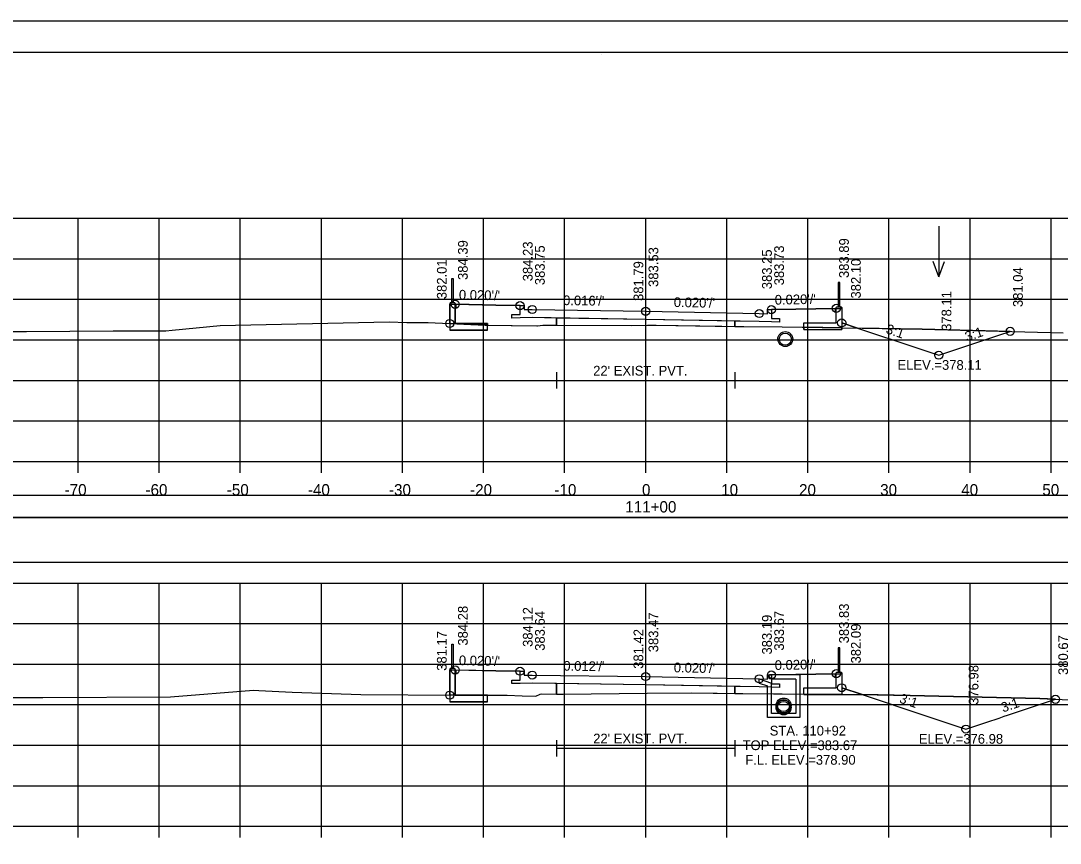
# Model space of a CAD drawing. Extents: x -37291014 to -37290680, y -936053 to -933067.
# Drawn here: x -37290920.2 to -37290792, y -933808 to -933706.6 of the extents above; entities that cross this region are included whole.
import ezdxf

# ---------------------------------------------------------------- set-up
doc = ezdxf.new("R2010")
doc.units = 0
for name, color, linetype in [('Default', 7, 'Continuous'), ('R_Alt Surface', 7, 'Continuous'), ('R_Axis', 7, 'Continuous'), ('R_Axis Annot', 7, 'Continuous'), ('R_Border', 7, 'Continuous'), ('R_Contours', 7, 'Continuous'), ('R_Exist Surface', 7, 'Continuous'), ('R_Fin Surface', 7, 'Continuous'), ('R_Grid', 7, 'Continuous'), ('R_No Plot', 7, 'Continuous'), ('R_Water', 7, 'Continuous'), ('R_Water Annot', 7, 'Continuous'), ('R_Xsect Elev', 7, 'Continuous'), ('R_Xsect Slope', 7, 'Continuous')]:
    doc.layers.add(name, color=color, linetype=linetype)

msp = doc.modelspace()

# ---------------------------------------------------------------- linework, layer by layer
at = {"layer": 'Default'}
for p, q in [((-37290867.02, -933741.37), (-37290867.02, -933738.37)), ((-37290867.02, -933738.37), (-37290866.85, -933738.37)), ((-37290866.85, -933738.37), (-37290866.85, -933741.37)), ((-37290819.35, -933738.87), (-37290819.35, -933741.87)), ((-37290819.18, -933738.87), (-37290819.35, -933738.87)), ((-37290819.18, -933741.87), (-37290819.18, -933738.87)), ((-37290867.21, -933741.39), (-37290867.27, -933741.45)), ((-37290867.27, -933741.45), (-37290867.27, -933744.77)), ((-37290866.66, -933741.37), (-37290867.21, -933741.37)), ((-37290867.21, -933741.37), (-37290867.21, -933741.39)), ((-37290866.66, -933741.39), (-37290867.21, -933741.39)), ((-37290866.66, -933741.39), (-37290866.66, -933741.37)), ((-37290866.6, -933741.45), (-37290866.66, -933741.39)), ((-37290866.6, -933743.93), (-37290866.6, -933741.45)), ((-37290819.6, -933741.95), (-37290819.54, -933741.89)), ((-37290819.6, -933743.85), (-37290819.6, -933741.95)), ((-37290819.54, -933741.87), (-37290819, -933741.87)), ((-37290819.54, -933741.89), (-37290819.54, -933741.87)), ((-37290819.54, -933741.89), (-37290819, -933741.89)), ((-37290819, -933741.87), (-37290819, -933741.89)), ((-37290819, -933741.89), (-37290818.93, -933741.95)), ((-37290818.93, -933741.95), (-37290818.93, -933744.68)), ((-37290862.6, -933744.77), (-37290867.27, -933744.77)), ((-37290862.6, -933743.93), (-37290866.6, -933743.93)), ((-37290862.6, -933744.77), (-37290862.6, -933743.93)), ((-37290823.6, -933744.68), (-37290823.6, -933743.85)), ((-37290823.6, -933743.85), (-37290819.6, -933743.85)), ((-37290823.6, -933744.68), (-37290818.93, -933744.68)), ((-37290867.02, -933786.48), (-37290867.02, -933783.48)), ((-37290867.02, -933783.48), (-37290866.85, -933783.48)), ((-37290866.85, -933783.48), (-37290866.85, -933786.48)), ((-37290819.35, -933783.93), (-37290819.35, -933786.93)), ((-37290819.18, -933783.93), (-37290819.35, -933783.93)), ((-37290819.18, -933786.93), (-37290819.18, -933783.93)), ((-37290867.21, -933786.5), (-37290867.27, -933786.56)), ((-37290867.27, -933786.56), (-37290867.27, -933790.6)), ((-37290866.66, -933786.48), (-37290867.21, -933786.48)), ((-37290867.21, -933786.48), (-37290867.21, -933786.5)), ((-37290866.66, -933786.5), (-37290867.21, -933786.5)), ((-37290866.66, -933786.5), (-37290866.66, -933786.48)), ((-37290866.6, -933786.56), (-37290866.66, -933786.5)), ((-37290866.6, -933789.77), (-37290866.6, -933786.56)), ((-37290819.6, -933787.01), (-37290819.54, -933786.95)), ((-37290819.6, -933788.86), (-37290819.6, -933787.01)), ((-37290819.54, -933786.93), (-37290819, -933786.93)), ((-37290819.54, -933786.95), (-37290819.54, -933786.93)), ((-37290819.54, -933786.95), (-37290819, -933786.95)), ((-37290819, -933786.93), (-37290819, -933786.95)), ((-37290819, -933786.95), (-37290818.93, -933787.01)), ((-37290818.93, -933787.01), (-37290818.93, -933789.69)), ((-37290862.6, -933789.77), (-37290866.6, -933789.77)), ((-37290862.6, -933790.6), (-37290862.6, -933789.77)), ((-37290823.6, -933789.69), (-37290823.6, -933788.86)), ((-37290823.6, -933788.86), (-37290819.6, -933788.86)), ((-37290823.6, -933789.69), (-37290818.93, -933789.69)), ((-37290862.6, -933790.6), (-37290867.27, -933790.6))]:
    msp.add_line(p, q, dxfattribs=at)
for points in [[(-37290866.52, -933742.06), (-37290866.6, -933742.06), (-37290866.6, -933741.56), (-37290866.52, -933741.56), (-37290866.52, -933742.06)], [(-37290819.68, -933742.56), (-37290819.6, -933742.56), (-37290819.6, -933742.06), (-37290819.68, -933742.06), (-37290819.68, -933742.56)], [(-37290866.52, -933787.16), (-37290866.6, -933787.16), (-37290866.6, -933786.66), (-37290866.52, -933786.66), (-37290866.52, -933787.16)], [(-37290819.68, -933787.62), (-37290819.6, -933787.62), (-37290819.6, -933787.12), (-37290819.68, -933787.12), (-37290819.68, -933787.62)]]:
    msp.add_lwpolyline(points, dxfattribs=at)
for points in [[(-37290992.48, -933767.85), (-37290693.72, -933767.85), (-37290693.72, -933765.14), (-37290992.48, -933765.14)], [(-37290992.71, -933773.37), (-37290693.95, -933773.37), (-37290693.95, -933767.85), (-37290992.71, -933767.85)]]:
    msp.add_lwpolyline(points, close=True, dxfattribs=at)
at = {"layer": 'R_Alt Surface'}
for points in [[(-37290827.6, -933742.22), (-37290827.6, -933743.31), (-37290826.59, -933743.33), (-37290826.6, -933743.75), (-37290827.6, -933743.73), (-37290829.1, -933743.7), (-37290843.1, -933743.42), (-37290857.1, -933743.2), (-37290858.6, -933743.23), (-37290859.6, -933743.25), (-37290859.61, -933742.83), (-37290858.6, -933742.81), (-37290858.6, -933741.72)], [(-37290854.1, -933749.95), (-37290854.1, -933751.95)], [(-37290832.1, -933749.95), (-37290832.1, -933751.95)], [(-37290854.1, -933750.95), (-37290832.1, -933750.95)], [(-37290827.6, -933787.28), (-37290827.6, -933788.37), (-37290826.59, -933788.39), (-37290826.6, -933788.81), (-37290827.6, -933788.79), (-37290829.1, -933788.76), (-37290843.1, -933788.48), (-37290857.1, -933788.3), (-37290858.6, -933788.33), (-37290859.6, -933788.35), (-37290859.61, -933787.94), (-37290858.6, -933787.92), (-37290858.6, -933786.82)], [(-37290854.1, -933795.32), (-37290854.1, -933797.32)], [(-37290854.1, -933796.32), (-37290832.1, -933796.32)], [(-37290832.1, -933795.32), (-37290832.1, -933797.32)]]:
    msp.add_lwpolyline(points, dxfattribs=at)
at = {"layer": 'R_Axis'}
for p, q in [((-37290993.1, -933760.94), (-37290693.1, -933760.94)), ((-37290913.1, -933762.34), (-37290913.1, -933760.94)), ((-37290903.1, -933762.34), (-37290903.1, -933760.94)), ((-37290893.1, -933762.34), (-37290893.1, -933760.94)), ((-37290883.1, -933762.34), (-37290883.1, -933760.94)), ((-37290873.1, -933762.34), (-37290873.1, -933760.94)), ((-37290863.1, -933762.34), (-37290863.1, -933760.94)), ((-37290853.1, -933762.34), (-37290853.1, -933760.94)), ((-37290843.1, -933762.34), (-37290843.1, -933760.94)), ((-37290833.1, -933762.34), (-37290833.1, -933760.94)), ((-37290823.1, -933762.34), (-37290823.1, -933760.94)), ((-37290813.1, -933762.34), (-37290813.1, -933760.94)), ((-37290803.1, -933762.34), (-37290803.1, -933760.94)), ((-37290793.1, -933762.34), (-37290793.1, -933760.94)), ((-37290993.1, -933805.94), (-37290693.1, -933805.94)), ((-37290913.1, -933807.34), (-37290913.1, -933805.94)), ((-37290903.1, -933807.34), (-37290903.1, -933805.94)), ((-37290893.1, -933807.34), (-37290893.1, -933805.94)), ((-37290883.1, -933807.34), (-37290883.1, -933805.94)), ((-37290873.1, -933807.34), (-37290873.1, -933805.94)), ((-37290863.1, -933807.34), (-37290863.1, -933805.94)), ((-37290853.1, -933807.34), (-37290853.1, -933805.94)), ((-37290843.1, -933807.34), (-37290843.1, -933805.94)), ((-37290833.1, -933807.34), (-37290833.1, -933805.94)), ((-37290823.1, -933807.34), (-37290823.1, -933805.94)), ((-37290813.1, -933807.34), (-37290813.1, -933805.94)), ((-37290803.1, -933807.34), (-37290803.1, -933805.94)), ((-37290793.1, -933807.34), (-37290793.1, -933805.94))]:
    msp.add_line(p, q, dxfattribs=at)
at = {"layer": 'R_Border'}
for p, q in [((-37291001.1, -933710.48), (-37290684.92, -933710.48)), ((-37290848.58, -933710.74), (-37290848.58, -933710.74)), ((-37290848.58, -933710.74), (-37290848.58, -933710.74))]:
    msp.add_line(p, q, dxfattribs=at)
at = {"layer": 'R_Contours'}
for p, q in [((-37290866.6, -933742.06), (-37290866.6, -933743.93)), ((-37290819.6, -933743.85), (-37290819.6, -933742.56)), ((-37290854.1, -933743.25), (-37290854.1, -933744.13)), ((-37290854.1, -933744.13), (-37290854.1, -933743.25)), ((-37290832.1, -933744.28), (-37290832.1, -933743.64)), ((-37290832.1, -933743.64), (-37290832.1, -933744.28)), ((-37290867.27, -933743.93), (-37290867.27, -933744.77)), ((-37290867.27, -933744.77), (-37290862.6, -933744.77)), ((-37290866.6, -933743.93), (-37290862.6, -933743.93)), ((-37290862.6, -933743.93), (-37290862.6, -933744.13)), ((-37290862.6, -933744.77), (-37290862.6, -933744.13)), ((-37290823.6, -933743.85), (-37290819.6, -933743.85)), ((-37290823.6, -933744.38), (-37290823.6, -933743.85)), ((-37290818.93, -933744.46), (-37290823.6, -933744.38)), ((-37290823.6, -933744.38), (-37290823.6, -933744.68)), ((-37290823.6, -933744.68), (-37290818.93, -933744.68)), ((-37290816.98, -933744.5), (-37290818.93, -933743.85)), ((-37290818.93, -933743.85), (-37290818.93, -933744.46)), ((-37290818.93, -933744.46), (-37290816.98, -933744.5)), ((-37290818.93, -933744.68), (-37290818.93, -933744.46)), ((-37290809.01, -933744.64), (-37290816.98, -933744.5)), ((-37290798.15, -933744.9), (-37290809.01, -933744.64)), ((-37290866.6, -933787.16), (-37290866.6, -933789.77)), ((-37290843.1, -933788.48), (-37290854.1, -933788.34)), ((-37290854.1, -933788.34), (-37290854.1, -933789.63)), ((-37290854.1, -933789.63), (-37290854.1, -933788.34)), ((-37290832.1, -933788.7), (-37290843.1, -933788.48)), ((-37290832.1, -933789.55), (-37290832.1, -933788.7)), ((-37290832.1, -933788.7), (-37290832.1, -933789.55)), ((-37290819.6, -933788.86), (-37290819.6, -933787.62)), ((-37290867.27, -933789.77), (-37290867.27, -933790.6)), ((-37290862.6, -933790.6), (-37290862.6, -933789.77)), ((-37290823.6, -933788.86), (-37290819.6, -933788.86)), ((-37290823.6, -933789.63), (-37290823.6, -933788.86)), ((-37290818.93, -933789.67), (-37290823.6, -933789.63)), ((-37290823.6, -933789.63), (-37290823.6, -933789.69)), ((-37290823.6, -933789.69), (-37290818.93, -933789.69)), ((-37290816.42, -933789.69), (-37290818.93, -933788.86)), ((-37290818.93, -933788.86), (-37290818.93, -933789.67)), ((-37290818.93, -933789.69), (-37290818.93, -933789.67)), ((-37290867.27, -933790.6), (-37290862.6, -933790.6)), ((-37290792.57, -933790.28), (-37290794.5, -933790.19))]:
    msp.add_line(p, q, dxfattribs=at)
for points in [[(-37290866.52, -933741.56), (-37290866.52, -933742.06), (-37290866.6, -933742.06)], [(-37290858.6, -933741.72), (-37290861.6, -933741.66), (-37290866.52, -933741.56)], [(-37290854.1, -933743.25), (-37290857.1, -933743.2), (-37290858.6, -933743.23), (-37290859.6, -933743.25), (-37290859.61, -933742.83), (-37290858.6, -933742.81), (-37290858.6, -933741.72)], [(-37290827.6, -933742.22), (-37290827.6, -933743.31), (-37290826.59, -933743.33), (-37290826.6, -933743.75), (-37290827.6, -933743.73), (-37290829.1, -933743.7), (-37290832.1, -933743.64)], [(-37290819.68, -933742.06), (-37290824.6, -933742.16), (-37290827.6, -933742.22)], [(-37290819.6, -933742.56), (-37290819.68, -933742.56), (-37290819.68, -933742.06)], [(-37290832.1, -933743.64), (-37290843.1, -933743.42), (-37290854.1, -933743.25)], [(-37290862.6, -933744.13), (-37290862.92, -933744.12), (-37290867.27, -933743.93)], [(-37290862.6, -933744.13), (-37290856.52, -933744.23), (-37290856.46, -933744.21), (-37290855.79, -933744.12), (-37290854.1, -933744.13)], [(-37290854.1, -933744.13), (-37290844.85, -933744.17), (-37290842.88, -933744.15), (-37290841.82, -933744.14), (-37290832.1, -933744.28)], [(-37290832.1, -933744.28), (-37290830.99, -933744.29), (-37290826.27, -933744.33), (-37290823.6, -933744.38)], [(-37290818.93, -933743.85), (-37290818.93, -933743.85)], [(-37290816.98, -933744.5), (-37290809.81, -933746.89), (-37290806.96, -933747.84), (-37290804.13, -933746.9), (-37290800.66, -933745.74), (-37290799.57, -933745.38), (-37290798.15, -933744.9)], [(-37290866.52, -933786.67), (-37290866.52, -933787.16), (-37290866.6, -933787.16)], [(-37290858.6, -933786.82), (-37290861.6, -933786.76), (-37290866.52, -933786.67)], [(-37290854.1, -933788.34), (-37290857.1, -933788.3), (-37290858.6, -933788.33), (-37290859.6, -933788.35), (-37290859.61, -933787.94), (-37290858.6, -933787.92), (-37290858.6, -933786.82)], [(-37290827.6, -933787.28), (-37290827.6, -933788.37), (-37290826.59, -933788.39), (-37290826.6, -933788.81), (-37290827.6, -933788.79), (-37290829.1, -933788.76), (-37290832.1, -933788.7)], [(-37290819.68, -933787.12), (-37290824.6, -933787.22), (-37290827.6, -933787.28)], [(-37290819.6, -933787.62), (-37290819.68, -933787.62), (-37290819.68, -933787.12)], [(-37290862.6, -933789.77), (-37290866.58, -933789.77), (-37290866.6, -933789.77), (-37290867.27, -933789.77)], [(-37290866.6, -933789.77), (-37290866.58, -933789.77), (-37290862.6, -933789.77)], [(-37290862.6, -933789.77), (-37290860.19, -933789.77), (-37290858.35, -933789.85), (-37290856.66, -933789.88), (-37290856.1, -933789.64), (-37290855.94, -933789.62), (-37290854.1, -933789.63)], [(-37290862.6, -933789.77), (-37290862.6, -933789.77)], [(-37290854.1, -933789.63), (-37290853.28, -933789.63), (-37290842.93, -933789.52), (-37290837.44, -933789.48), (-37290832.1, -933789.55)], [(-37290832.1, -933789.55), (-37290831.13, -933789.56), (-37290823.6, -933789.63)], [(-37290818.93, -933788.86), (-37290818.93, -933788.86)], [(-37290818.93, -933789.67), (-37290816.62, -933789.69), (-37290816.42, -933789.69)], [(-37290794.5, -933790.19), (-37290810.49, -933789.8), (-37290816.42, -933789.69)], [(-37290816.42, -933789.69), (-37290813.45, -933790.68), (-37290811.66, -933791.28), (-37290803.62, -933793.96), (-37290801.04, -933793.1), (-37290799.5, -933792.59), (-37290798.88, -933792.38), (-37290798.47, -933792.24), (-37290798.36, -933792.21), (-37290792.57, -933790.28)]]:
    msp.add_lwpolyline(points, dxfattribs=at)
at = {"layer": 'R_Exist Surface'}
for points in [[(-37290922.54, -933744.92), (-37290919.45, -933744.9), (-37290908.76, -933744.85), (-37290902.29, -933744.82), (-37290901.51, -933744.76), (-37290895.59, -933744.17), (-37290874.76, -933743.72), (-37290872.58, -933743.8), (-37290870.88, -933743.81), (-37290869.94, -933743.81), (-37290862.92, -933744.12), (-37290856.52, -933744.23), (-37290856.46, -933744.21), (-37290855.79, -933744.12), (-37290844.85, -933744.17), (-37290842.88, -933744.15), (-37290841.82, -933744.14), (-37290830.99, -933744.29), (-37290826.27, -933744.33), (-37290809.01, -933744.64), (-37290791.62, -933745.06)], [(-37290921.45, -933790.05), (-37290917.47, -933790.04), (-37290901.7, -933789.97), (-37290891.48, -933789.15), (-37290890.83, -933789.18), (-37290886.69, -933789.39), (-37290878.24, -933789.71), (-37290866.58, -933789.77), (-37290860.19, -933789.77), (-37290858.35, -933789.85), (-37290856.66, -933789.88), (-37290856.1, -933789.64), (-37290855.94, -933789.62), (-37290853.28, -933789.63), (-37290842.93, -933789.52), (-37290837.44, -933789.48), (-37290831.13, -933789.56), (-37290816.62, -933789.69), (-37290810.49, -933789.8), (-37290794.5, -933790.19), (-37290788.98, -933790.44)]]:
    msp.add_lwpolyline(points, dxfattribs=at)
at = {"layer": 'R_Fin Surface'}
for points in [[(-37290867.27, -933743.93), (-37290867.27, -933741.56), (-37290866.6, -933741.56), (-37290861.6, -933741.66), (-37290858.6, -933741.72), (-37290858.1, -933741.72), (-37290858.1, -933742.22), (-37290857.1, -933742.2), (-37290843.1, -933742.42), (-37290829.1, -933742.7), (-37290828.1, -933742.72), (-37290828.1, -933742.22), (-37290827.6, -933742.22), (-37290824.6, -933742.16), (-37290819.6, -933742.06), (-37290818.93, -933742.06), (-37290818.93, -933743.85), (-37290816.98, -933744.5), (-37290809.81, -933746.89), (-37290806.96, -933747.84), (-37290804.13, -933746.9), (-37290800.66, -933745.74), (-37290799.57, -933745.38), (-37290798.15, -933744.9)], [(-37290867.27, -933789.77), (-37290867.27, -933786.66), (-37290866.6, -933786.66), (-37290861.6, -933786.76), (-37290858.6, -933786.82), (-37290858.1, -933786.82), (-37290858.1, -933787.32), (-37290857.1, -933787.3), (-37290843.1, -933787.48), (-37290829.1, -933787.76), (-37290828.1, -933787.78), (-37290828.1, -933787.28), (-37290827.6, -933787.28), (-37290824.6, -933787.22), (-37290819.6, -933787.12), (-37290818.93, -933787.12), (-37290818.93, -933788.86), (-37290816.42, -933789.69), (-37290813.45, -933790.68), (-37290811.66, -933791.28), (-37290803.62, -933793.96), (-37290801.04, -933793.1), (-37290799.5, -933792.59), (-37290798.88, -933792.38), (-37290798.47, -933792.24), (-37290798.36, -933792.21), (-37290792.57, -933790.28)]]:
    msp.add_lwpolyline(points, dxfattribs=at)
at = {"layer": 'R_Grid'}
for p, q in [((-37290993.1, -933730.94), (-37290693.1, -933730.94)), ((-37290913.1, -933760.94), (-37290913.1, -933730.94)), ((-37290903.1, -933760.94), (-37290903.1, -933730.94)), ((-37290893.1, -933760.94), (-37290893.1, -933730.94)), ((-37290883.1, -933760.94), (-37290883.1, -933730.94)), ((-37290873.1, -933760.94), (-37290873.1, -933730.94)), ((-37290863.1, -933760.94), (-37290863.1, -933730.94)), ((-37290853.1, -933760.94), (-37290853.1, -933730.94)), ((-37290843.1, -933760.94), (-37290843.1, -933730.94)), ((-37290833.1, -933760.94), (-37290833.1, -933730.94)), ((-37290823.1, -933760.94), (-37290823.1, -933730.94)), ((-37290813.1, -933760.94), (-37290813.1, -933730.94)), ((-37290803.1, -933760.94), (-37290803.1, -933730.94)), ((-37290793.1, -933760.94), (-37290793.1, -933730.94)), ((-37290993.1, -933735.94), (-37290693.1, -933735.94)), ((-37290993.1, -933740.94), (-37290693.1, -933740.94)), ((-37290993.1, -933745.94), (-37290693.1, -933745.94)), ((-37290993.1, -933750.94), (-37290693.1, -933750.94)), ((-37290993.1, -933755.94), (-37290693.1, -933755.94)), ((-37290993.1, -933760.94), (-37290693.1, -933760.94)), ((-37290993.1, -933775.94), (-37290693.1, -933775.94)), ((-37290913.1, -933805.94), (-37290913.1, -933775.94)), ((-37290903.1, -933805.94), (-37290903.1, -933775.94)), ((-37290893.1, -933805.94), (-37290893.1, -933775.94)), ((-37290883.1, -933805.94), (-37290883.1, -933775.94)), ((-37290873.1, -933805.94), (-37290873.1, -933775.94)), ((-37290863.1, -933805.94), (-37290863.1, -933775.94)), ((-37290853.1, -933805.94), (-37290853.1, -933775.94)), ((-37290843.1, -933805.94), (-37290843.1, -933775.94)), ((-37290833.1, -933805.94), (-37290833.1, -933775.94)), ((-37290823.1, -933805.94), (-37290823.1, -933775.94)), ((-37290813.1, -933805.94), (-37290813.1, -933775.94)), ((-37290803.1, -933805.94), (-37290803.1, -933775.94)), ((-37290793.1, -933805.94), (-37290793.1, -933775.94)), ((-37290993.1, -933780.94), (-37290693.1, -933780.94)), ((-37290993.1, -933785.94), (-37290693.1, -933785.94)), ((-37290993.1, -933790.94), (-37290693.1, -933790.94)), ((-37290993.1, -933795.94), (-37290693.1, -933795.94)), ((-37290993.1, -933800.94), (-37290693.1, -933800.94)), ((-37290993.1, -933805.94), (-37290693.1, -933805.94))]:
    msp.add_line(p, q, dxfattribs=at)
at = {"layer": 'R_No Plot'}
msp.add_line((-37291013.5, -933706.59), (-37290680.17, -933706.59), dxfattribs=at)
for points in [[(-37291013.51, -933706.59), (-37290680.17, -933706.59), (-37290680.17, -933919.93), (-37291013.51, -933919.93)], [(-37290767.18, -933710.48), (-37290747.56, -933710.48), (-37290747.56, -933720.36), (-37290731.45, -933720.36), (-37290708.25, -933720.36), (-37290708.25, -933744.7), (-37290684.92, -933744.7), (-37290684.92, -933915.94), (-37291001.1, -933915.94), (-37291001.1, -933710.48)]]:
    msp.add_lwpolyline(points, close=True, dxfattribs=at)
for centre, radius in [((-37290866.6, -933741.56), 0.5), ((-37290858.6, -933741.72), 0.5), ((-37290857.1, -933742.2), 0.5), ((-37290843.1, -933742.42), 0.5), ((-37290829.1, -933742.7), 0.5), ((-37290829.1, -933742.7), 0.5), ((-37290827.6, -933742.22), 0.5), ((-37290819.6, -933742.06), 0.5), ((-37290867.27, -933743.93), 0.5), ((-37290818.93, -933743.85), 0.5), ((-37290825.89, -933745.85), 0.917), ((-37290798.15, -933744.9), 0.5), ((-37290806.96, -933747.84), 0.5), ((-37290866.6, -933786.66), 0.5), ((-37290858.6, -933786.82), 0.5), ((-37290857.1, -933787.3), 0.5), ((-37290843.1, -933787.48), 0.5), ((-37290829.1, -933787.76), 0.5), ((-37290829.1, -933787.76), 0.5), ((-37290827.6, -933787.28), 0.5), ((-37290819.6, -933787.12), 0.5), ((-37290818.93, -933788.86), 0.5), ((-37290867.27, -933789.77), 0.5), ((-37290792.57, -933790.28), 0.5), ((-37290826.1, -933791.04), 0.917), ((-37290826.1, -933791.29), 0.917), ((-37290803.62, -933793.96), 0.5)]:
    msp.add_circle(centre, radius, dxfattribs=at)
at = {"layer": 'R_Water'}
for p, q in [((-37290827.93, -933787.44), (-37290827.85, -933787.28)), ((-37290824.1, -933787.28), (-37290827.85, -933787.28)), ((-37290829.1, -933787.76), (-37290827.6, -933788.28)), ((-37290829.1, -933788.29), (-37290828.1, -933788.63)), ((-37290828.1, -933788.78), (-37290828.1, -933788.63)), ((-37290827.93, -933787.44), (-37290827.6, -933787.78)), ((-37290824.6, -933787.78), (-37290827.6, -933787.78)), ((-37290827.6, -933788.78), (-37290827.6, -933788.28))]:
    msp.add_line(p, q, dxfattribs=at)
for points in [[(-37290824.1, -933787.28), (-37290824.1, -933792.54), (-37290826.1, -933792.54), (-37290828.1, -933792.54), (-37290828.1, -933788.78)], [(-37290829.1, -933788.29), (-37290829.1, -933787.76)], [(-37290824.6, -933787.78), (-37290824.6, -933792.04), (-37290826.1, -933792.04), (-37290827.6, -933792.04), (-37290827.6, -933788.78)]]:
    msp.add_lwpolyline(points, dxfattribs=at)
for centre in [(-37290825.89, -933745.85), (-37290826.1, -933791.04), (-37290826.1, -933791.29)]:
    msp.add_circle(centre, 0.75, dxfattribs=at)
at = {"layer": 'R_Water Annot'}
for p, q in [((-37290806.96, -933731.91), (-37290806.96, -933738.19)), ((-37290806.96, -933738.19), (-37290807.66, -933736.27)), ((-37290806.96, -933738.19), (-37290806.26, -933736.27))]:
    msp.add_line(p, q, dxfattribs=at)
at = {"layer": 'R_Xsect Elev'}
for p, q in [((-37290843.1, -933744.15), (-37290843.1, -933734.15)), ((-37290843.1, -933789.52), (-37290843.1, -933779.52))]:
    msp.add_line(p, q, dxfattribs=at)

# ---------------------------------------------------------------- texts
at = {"layer": 'R_Axis Annot'}
for s, p in [('-70', (-37290914.76, -933765.14)), ('-60', (-37290904.79, -933765.14)), ('-50', (-37290894.76, -933765.14)), ('-40', (-37290884.76, -933765.14)), ('-30', (-37290874.76, -933765.14)), ('-20', (-37290864.76, -933765.14)), ('-10', (-37290854.36, -933765.14)), ('0', (-37290843.56, -933765.14)), ('10', (-37290833.79, -933765.14)), ('20', (-37290824.19, -933765.14)), ('30', (-37290814.19, -933765.14)), ('40', (-37290804.19, -933765.14)), ('50', (-37290794.19, -933765.14)), ('111+00', (-37290845.62, -933767.24))]:
    msp.add_text(s, height=1.4, dxfattribs=at).set_placement(p)
at = {"layer": 'R_Water'}
for p in [(-37290849.58, -933750.35), (-37290849.58, -933795.72)]:
    msp.add_text("22' EXIST. PVT.", height=1.2, dxfattribs=at).set_placement(p)
at = {"layer": 'R_Water Annot'}
for s, p in [('STA. 110+92', (-37290827.81, -933794.75)), ('TOP ELEV.=383.67', (-37290831.15, -933796.55)), ('F.L. ELEV.=378.90', (-37290830.82, -933798.35))]:
    msp.add_text(s, height=1.2, dxfattribs=at).set_placement(p)
at = {"layer": 'R_Xsect Elev'}
for s, p in [('383.89', (-37290818.05, -933738.32)), ('384.39', (-37290865.05, -933738.56)), ('384.23', (-37290857.05, -933738.72)), ('383.75', (-37290855.55, -933739.2)), ('383.53', (-37290841.55, -933739.42)), ('383.25', (-37290827.55, -933739.7)), ('383.73', (-37290826.05, -933739.22)), ('382.01', (-37290867.65, -933740.93)), ('382.10', (-37290816.58, -933740.85)), ('381.79', (-37290843.4, -933741.15)), ('381.04', (-37290796.6, -933741.9)), ('378.11', (-37290805.41, -933744.84)), ('384.28', (-37290865.05, -933783.66)), ('384.12', (-37290857.05, -933783.82)), ('383.64', (-37290855.55, -933784.3)), ('383.47', (-37290841.55, -933784.48)), ('383.67', (-37290826.05, -933784.28)), ('383.83', (-37290818.05, -933783.38)), ('383.19', (-37290827.55, -933784.76)), ('381.17', (-37290867.65, -933786.77)), ('381.42', (-37290843.4, -933786.52)), ('382.09', (-37290816.58, -933785.86)), ('380.67', (-37290791.02, -933787.28)), ('376.98', (-37290802.07, -933790.96))]:
    msp.add_text(s, height=1.2, rotation=90, dxfattribs=at).set_placement(p)
for s, p in [('ELEV.=378.11', (-37290812.05, -933749.64)), ('ELEV.=376.98', (-37290809.42, -933795.76))]:
    msp.add_text(s, height=1.2, dxfattribs=at).set_placement(p)
at = {"layer": 'R_Xsect Slope'}
for s, rotation, p in [("0.020'/'", 358.8542, (-37290866.15, -933740.97)), ("0.016'/'", 359.1095, (-37290853.3, -933741.66)), ("0.020'/'", 358.8542, (-37290839.65, -933741.89)), ("0.020'/'", 1.1458, (-37290827.18, -933741.61)), ('3:1', 341.5668, (-37290813.57, -933745.1)), ('3:1', 18.4332, (-37290803.5, -933746.16)), ("0.020'/'", 358.8542, (-37290866.15, -933786.07)), ("0.012'/'", 359.2928, (-37290853.27, -933786.75)), ("0.020'/'", 358.8542, (-37290839.65, -933786.95)), ("0.020'/'", 1.1458, (-37290827.18, -933786.67)), ('3:1', 341.5668, (-37290811.91, -933790.67)), ('3:1', 18.4332, (-37290799.04, -933791.91))]:
    msp.add_text(s, height=1.2, rotation=rotation, dxfattribs=at).set_placement(p)

doc.saveas('drawing.dxf')
